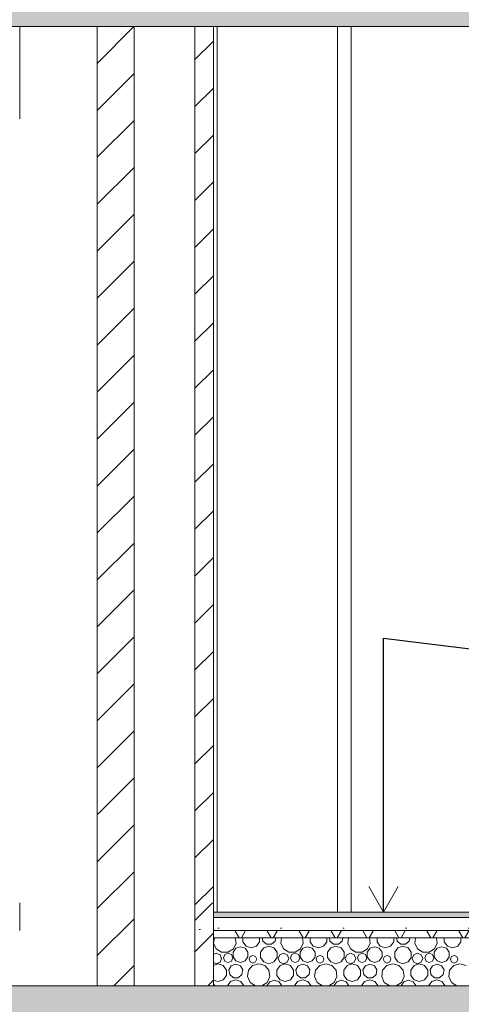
# Model space of a CAD drawing. Header units: millimetres. Extents: x -7244646 to -5701154, y 5723682 to 6071635.
# Tile 275 of 656: x -6371729 to -6369334, y 5741409 to 5746747. Entities that reach past the tile are written whole.
import ezdxf

# ---------------------------------------------------------------- set-up
doc = ezdxf.new("R2010")
doc.units = ezdxf.units.MM
doc.header["$MEASUREMENT"] = 0
doc.set_wipeout_variables(frame=1)
doc.linetypes.add('Wipeout_Contour', pattern=[1000, 0, -1000])
for name, color, linetype, lineweight in [('0_Ном._пера__1', 7, 'Continuous', 0), ('0_Ном._пера__101', 252, 'Continuous', 0), ('0_Ном._пера__120', 7, 'Continuous', 0), ('0_Ном._пера__141', 7, 'Continuous', 5), ('0_Ном._пера__21', 7, 'Continuous', 5), ('АР-Стены_внутренние_пилоны.АР_Ном._пера__1', 7, 'Continuous', 0), ('АР-Стены_внутренние_пилоны.АР_Ном._пера__120', 7, 'Continuous', 0), ('АР-Стены_Перегородки_межквартирные_200.АР_Ном._пера__120', 7, 'Continuous', 0), ('АР-Стены_Перегородки_шахты_.АР_Ном._пера__1', 7, 'Continuous', 5), ('АР-Стены_Перегородки_шахты_.АР_Ном._пера__120', 7, 'Continuous', 0), ('Перекрытие_Ном._пера__120', 7, 'Continuous', 0), ('Разрез_Заливки_Ном._пера__1', 7, 'Continuous', 0)]:
    doc.layers.add(name, color=color, linetype=linetype, lineweight=lineweight)
doc.layers.add('Разрез_Заливки', color=7, linetype='Continuous')
doc.dimstyles.new('СГЕНЕРИР_СТИЛЬ__11', dxfattribs={"dimtxt": 0.18, "dimasz": 152, "dimexe": 0.18, "dimexo": 0.0625, "dimgap": 0, "dimtad": 0, "dimtih": 1, "dimtoh": 1, "dimdec": 4, "dimzin": 0, "dimdsep": 46, "dimcen": 0.09, "dimadec": 0, "dimazin": 0, "dimtfac": 1, "dimtdec": 4, "dimtmove": 0, "dimatfit": 3, "dimldrblk": 'ARROWHEAD_14', "dimfxl": 1, "dimtolj": 1, "dimtzin": 0, "dimarcsym": 0})
pattern_1 = [(45, (-7387333.12, 5739809.18), (-84.852814, 84.852814), []), (45, (-7387375.54, 5739851.61), (-84.852814, 84.852814), [90, -30, 0, -30])]
pattern_2 = [(45, (-7387333.12, 5739809.18), (-127.279217, 127.279217), [])]

# ---------------------------------------------------------------- blocks, each defined once
blk = doc.blocks.new('*X495', base_point=(-7387333.1, 5739809.2))
at = {"layer": 'Разрез_Заливки_Ном._пера__1', "color": 7, "linetype": 'Continuous', "lineweight": 0}
for p, q in [((-6370673, 5741769.2), (-6370677, 5741741.2)), ((-6370555.8, 5741741.2), (-6370559.8, 5741769.2)), ((-6370518.2, 5741769.2), (-6370518.2, 5741747.6)), ((-6370427.5, 5741747.6), (-6370427.5, 5741769.2)), ((-6370413.1, 5741769.2), (-6370410, 5741752)), ((-6370343.6, 5741752), (-6370340.6, 5741769.2)), ((-6370309.3, 5741769.2), (-6370313.3, 5741741.2)), ((-6370192.1, 5741741.2), (-6370196.1, 5741769.2)), ((-6370154.5, 5741769.2), (-6370154.5, 5741747.6)), ((-6370063.8, 5741747.6), (-6370063.8, 5741769.2)), ((-6370049.4, 5741769.2), (-6370046.3, 5741752)), ((-6369979.9, 5741752), (-6369976.9, 5741769.2)), ((-6369945.6, 5741769.2), (-6369949.6, 5741741.2)), ((-6369828.4, 5741741.2), (-6369832.4, 5741769.2)), ((-6369790.8, 5741769.2), (-6369790.8, 5741747.6)), ((-6369700.1, 5741747.6), (-6369700.1, 5741769.2)), ((-6369685.6, 5741769.2), (-6369682.6, 5741752)), ((-6369616.2, 5741752), (-6369613.2, 5741769.2)), ((-6369581.9, 5741769.2), (-6369585.9, 5741741.2)), ((-6369464.7, 5741741.2), (-6369468.7, 5741769.2)), ((-6369427.1, 5741769.2), (-6369427.1, 5741747.6)), ((-6369336.4, 5741747.6), (-6369336.4, 5741769.2)), ((-6370677, 5741741.2), (-6370662.7, 5741709.8)), ((-6370662.7, 5741709.8), (-6370633.7, 5741691.2)), ((-6370599.2, 5741691.2), (-6370570.2, 5741709.8)), ((-6370556.3, 5741713.4), (-6370571.8, 5741692.2)), ((-6370570.2, 5741709.8), (-6370555.8, 5741741.2)), ((-6370531.3, 5741721.6), (-6370556.3, 5741713.4)), ((-6370506.3, 5741713.4), (-6370531.3, 5741721.6)), ((-6370518.2, 5741747.6), (-6370500.9, 5741723.8)), ((-6370490.8, 5741692.2), (-6370506.3, 5741713.4)), ((-6370500.9, 5741723.8), (-6370472.9, 5741714.7)), ((-6370472.9, 5741714.7), (-6370444.8, 5741723.8)), ((-6370444.8, 5741723.8), (-6370427.5, 5741747.6)), ((-6370405.6, 5741715.1), (-6370422.8, 5741691.5)), ((-6370410, 5741752), (-6370389.9, 5741735.2)), ((-6370377.8, 5741724.1), (-6370405.6, 5741715.1)), ((-6370389.9, 5741735.2), (-6370363.7, 5741735.2)), ((-6370350, 5741715.1), (-6370377.8, 5741724.1)), ((-6370363.7, 5741735.2), (-6370343.6, 5741752)), ((-6370332.8, 5741691.5), (-6370350, 5741715.1)), ((-6370313.3, 5741741.2), (-6370299, 5741709.8)), ((-6370299, 5741709.8), (-6370270, 5741691.2)), ((-6370235.5, 5741691.2), (-6370206.4, 5741709.8)), ((-6370192.6, 5741713.4), (-6370208.1, 5741692.2)), ((-6370206.4, 5741709.8), (-6370192.1, 5741741.2)), ((-6370167.6, 5741721.6), (-6370192.6, 5741713.4)), ((-6370142.6, 5741713.4), (-6370167.6, 5741721.6)), ((-6370154.5, 5741747.6), (-6370137.2, 5741723.8)), ((-6370127.1, 5741692.2), (-6370142.6, 5741713.4)), ((-6370137.2, 5741723.8), (-6370109.1, 5741714.7)), ((-6370109.1, 5741714.7), (-6370081.1, 5741723.8)), ((-6370081.1, 5741723.8), (-6370063.8, 5741747.6)), ((-6370041.9, 5741715.1), (-6370059.1, 5741691.5)), ((-6370046.3, 5741752), (-6370026.2, 5741735.2)), ((-6370014.1, 5741724.1), (-6370041.9, 5741715.1)), ((-6370026.2, 5741735.2), (-6370000, 5741735.2)), ((-6369986.3, 5741715.1), (-6370014.1, 5741724.1)), ((-6370000, 5741735.2), (-6369979.9, 5741752)), ((-6369969.1, 5741691.5), (-6369986.3, 5741715.1)), ((-6369949.6, 5741741.2), (-6369935.3, 5741709.8)), ((-6369935.3, 5741709.8), (-6369906.2, 5741691.2)), ((-6369871.8, 5741691.2), (-6369842.7, 5741709.8)), ((-6369828.9, 5741713.4), (-6369844.4, 5741692.2)), ((-6369842.7, 5741709.8), (-6369828.4, 5741741.2)), ((-6369803.9, 5741721.6), (-6369828.9, 5741713.4)), ((-6369778.9, 5741713.4), (-6369803.9, 5741721.6)), ((-6369790.8, 5741747.6), (-6369773.5, 5741723.8)), ((-6369763.4, 5741692.2), (-6369778.9, 5741713.4)), ((-6369773.5, 5741723.8), (-6369745.4, 5741714.7)), ((-6369745.4, 5741714.7), (-6369717.4, 5741723.8)), ((-6369717.4, 5741723.8), (-6369700.1, 5741747.6)), ((-6369678.2, 5741715.1), (-6369695.4, 5741691.5)), ((-6369682.6, 5741752), (-6369662.5, 5741735.2)), ((-6369650.4, 5741724.1), (-6369678.2, 5741715.1)), ((-6369662.5, 5741735.2), (-6369636.3, 5741735.2)), ((-6369622.6, 5741715.1), (-6369650.4, 5741724.1)), ((-6369636.3, 5741735.2), (-6369616.2, 5741752)), ((-6369605.4, 5741691.5), (-6369622.6, 5741715.1)), ((-6369585.9, 5741741.2), (-6369571.6, 5741709.8)), ((-6369571.6, 5741709.8), (-6369542.5, 5741691.2)), ((-6369508, 5741691.2), (-6369479, 5741709.8)), ((-6369465.2, 5741713.4), (-6369480.7, 5741692.2)), ((-6369479, 5741709.8), (-6369464.7, 5741741.2)), ((-6369440.2, 5741721.6), (-6369465.2, 5741713.4)), ((-6369415.2, 5741713.4), (-6369440.2, 5741721.6)), ((-6369427.1, 5741747.6), (-6369409.8, 5741723.8)), ((-6369399.7, 5741692.2), (-6369415.2, 5741713.4)), ((-6369409.8, 5741723.8), (-6369381.7, 5741714.7)), ((-6369381.7, 5741714.7), (-6369353.7, 5741723.8)), ((-6369353.7, 5741723.8), (-6369336.4, 5741747.6)), ((-6370662.5, 5741686.3), (-6370678.3, 5741679.8)), ((-6370642.3, 5741677.9), (-6370662.5, 5741686.3)), ((-6370633.9, 5741657.7), (-6370642.3, 5741677.9)), ((-6370642.3, 5741637.5), (-6370633.9, 5741657.7)), ((-6370633.7, 5741691.2), (-6370599.2, 5741691.2)), ((-6370616.4, 5741679), (-6370623.8, 5741661.3)), ((-6370623.8, 5741661.3), (-6370616.4, 5741643.5)), ((-6370598.7, 5741686.4), (-6370616.4, 5741679)), ((-6370581, 5741679), (-6370598.7, 5741686.4)), ((-6370573.6, 5741661.3), (-6370581, 5741679)), ((-6370581, 5741643.5), (-6370573.6, 5741661.3)), ((-6370571.8, 5741692.2), (-6370571.8, 5741665.9)), ((-6370571.8, 5741665.9), (-6370556.3, 5741644.6)), ((-6370506.3, 5741644.6), (-6370490.8, 5741665.9)), ((-6370490.8, 5741665.9), (-6370490.8, 5741692.2)), ((-6370478.6, 5741668.2), (-6370484.6, 5741653.6)), ((-6370463.9, 5741674.3), (-6370478.6, 5741668.2)), ((-6370449.3, 5741668.2), (-6370463.9, 5741674.3)), ((-6370443.3, 5741653.6), (-6370449.3, 5741668.2)), ((-6370422.8, 5741691.5), (-6370422.8, 5741662.2)), ((-6370422.8, 5741662.2), (-6370405.6, 5741638.6)), ((-6370350, 5741638.6), (-6370332.8, 5741662.2)), ((-6370332.8, 5741662.2), (-6370332.8, 5741691.5)), ((-6370319, 5741677.9), (-6370327.4, 5741657.7)), ((-6370327.4, 5741657.7), (-6370319, 5741637.5)), ((-6370298.8, 5741686.3), (-6370319, 5741677.9)), ((-6370278.6, 5741677.9), (-6370298.8, 5741686.3)), ((-6370270.2, 5741657.7), (-6370278.6, 5741677.9)), ((-6370278.6, 5741637.5), (-6370270.2, 5741657.7)), ((-6370270, 5741691.2), (-6370235.5, 5741691.2)), ((-6370252.7, 5741679), (-6370260.1, 5741661.3)), ((-6370260.1, 5741661.3), (-6370252.7, 5741643.5)), ((-6370235, 5741686.4), (-6370252.7, 5741679)), ((-6370217.2, 5741679), (-6370235, 5741686.4)), ((-6370209.9, 5741661.3), (-6370217.2, 5741679)), ((-6370217.2, 5741643.5), (-6370209.9, 5741661.3)), ((-6370208.1, 5741692.2), (-6370208.1, 5741665.9)), ((-6370208.1, 5741665.9), (-6370192.6, 5741644.6)), ((-6370142.6, 5741644.6), (-6370127.1, 5741665.9)), ((-6370127.1, 5741665.9), (-6370127.1, 5741692.2)), ((-6370114.9, 5741668.2), (-6370120.9, 5741653.6)), ((-6370100.2, 5741674.3), (-6370114.9, 5741668.2)), ((-6370085.6, 5741668.2), (-6370100.2, 5741674.3)), ((-6370079.6, 5741653.6), (-6370085.6, 5741668.2)), ((-6370059.1, 5741691.5), (-6370059.1, 5741662.2)), ((-6370059.1, 5741662.2), (-6370041.9, 5741638.6)), ((-6369986.3, 5741638.6), (-6369969.1, 5741662.2)), ((-6369969.1, 5741662.2), (-6369969.1, 5741691.5)), ((-6369955.3, 5741677.9), (-6369963.7, 5741657.7)), ((-6369963.7, 5741657.7), (-6369955.3, 5741637.5)), ((-6369935.1, 5741686.3), (-6369955.3, 5741677.9)), ((-6369914.9, 5741677.9), (-6369935.1, 5741686.3)), ((-6369906.5, 5741657.7), (-6369914.9, 5741677.9)), ((-6369914.9, 5741637.5), (-6369906.5, 5741657.7)), ((-6369906.2, 5741691.2), (-6369871.8, 5741691.2)), ((-6369889, 5741679), (-6369896.3, 5741661.3)), ((-6369896.3, 5741661.3), (-6369889, 5741643.5)), ((-6369871.3, 5741686.4), (-6369889, 5741679)), ((-6369853.5, 5741679), (-6369871.3, 5741686.4)), ((-6369846.2, 5741661.3), (-6369853.5, 5741679)), ((-6369853.5, 5741643.5), (-6369846.2, 5741661.3)), ((-6369844.4, 5741692.2), (-6369844.4, 5741665.9)), ((-6369844.4, 5741665.9), (-6369828.9, 5741644.6)), ((-6369778.9, 5741644.6), (-6369763.4, 5741665.9)), ((-6369763.4, 5741665.9), (-6369763.4, 5741692.2)), ((-6369751.1, 5741668.2), (-6369757.2, 5741653.6)), ((-6369736.5, 5741674.3), (-6369751.1, 5741668.2)), ((-6369721.9, 5741668.2), (-6369736.5, 5741674.3)), ((-6369715.8, 5741653.6), (-6369721.9, 5741668.2)), ((-6369695.4, 5741691.5), (-6369695.4, 5741662.2)), ((-6369695.4, 5741662.2), (-6369678.2, 5741638.6)), ((-6369622.6, 5741638.6), (-6369605.4, 5741662.2)), ((-6369605.4, 5741662.2), (-6369605.4, 5741691.5)), ((-6369591.6, 5741677.9), (-6369600, 5741657.7)), ((-6369600, 5741657.7), (-6369591.6, 5741637.5)), ((-6369571.4, 5741686.3), (-6369591.6, 5741677.9)), ((-6369551.2, 5741677.9), (-6369571.4, 5741686.3)), ((-6369542.8, 5741657.7), (-6369551.2, 5741677.9)), ((-6369551.2, 5741637.5), (-6369542.8, 5741657.7)), ((-6369542.5, 5741691.2), (-6369508, 5741691.2)), ((-6369525.3, 5741679), (-6369532.6, 5741661.3)), ((-6369532.6, 5741661.3), (-6369525.3, 5741643.5)), ((-6369507.6, 5741686.4), (-6369525.3, 5741679)), ((-6369489.8, 5741679), (-6369507.6, 5741686.4)), ((-6369482.5, 5741661.3), (-6369489.8, 5741679)), ((-6369489.8, 5741643.5), (-6369482.5, 5741661.3)), ((-6369480.7, 5741692.2), (-6369480.7, 5741665.9)), ((-6369480.7, 5741665.9), (-6369465.2, 5741644.6)), ((-6369415.2, 5741644.6), (-6369399.7, 5741665.9)), ((-6369399.7, 5741665.9), (-6369399.7, 5741692.2)), ((-6369387.4, 5741668.2), (-6369393.5, 5741653.6)), ((-6369372.8, 5741674.3), (-6369387.4, 5741668.2)), ((-6369358.2, 5741668.2), (-6369372.8, 5741674.3)), ((-6369352.1, 5741653.6), (-6369358.2, 5741668.2)), ((-6370678.3, 5741635.7), (-6370662.5, 5741629.1)), ((-6370652.9, 5741628.1), (-6370678.3, 5741619.8)), ((-6370662.5, 5741629.1), (-6370642.3, 5741637.5)), ((-6370624.8, 5741619), (-6370652.9, 5741628.1)), ((-6370607.5, 5741595.1), (-6370624.8, 5741619)), ((-6370616.4, 5741643.5), (-6370598.7, 5741636.2)), ((-6370598.7, 5741636.2), (-6370581, 5741643.5)), ((-6370581.5, 5741618.6), (-6370594.6, 5741595.9)), ((-6370556.8, 5741627.6), (-6370581.5, 5741618.6)), ((-6370532.2, 5741618.6), (-6370556.8, 5741627.6)), ((-6370556.3, 5741644.6), (-6370531.3, 5741636.5)), ((-6370519, 5741595.9), (-6370532.2, 5741618.6)), ((-6370531.3, 5741636.5), (-6370506.3, 5741644.6)), ((-6370465.8, 5741619.4), (-6370488.4, 5741593.4)), ((-6370484.6, 5741653.6), (-6370478.6, 5741639)), ((-6370478.6, 5741639), (-6370463.9, 5741632.9)), ((-6370432.7, 5741629.1), (-6370465.8, 5741619.4)), ((-6370463.9, 5741632.9), (-6370449.3, 5741639)), ((-6370449.3, 5741639), (-6370443.3, 5741653.6)), ((-6370399.6, 5741619.4), (-6370432.7, 5741629.1)), ((-6370405.6, 5741638.6), (-6370377.8, 5741629.5)), ((-6370377, 5741593.4), (-6370399.6, 5741619.4)), ((-6370377.8, 5741629.5), (-6370350, 5741638.6)), ((-6370317.2, 5741619), (-6370334.5, 5741595.1)), ((-6370319, 5741637.5), (-6370298.8, 5741629.1)), ((-6370289.1, 5741628.1), (-6370317.2, 5741619)), ((-6370298.8, 5741629.1), (-6370278.6, 5741637.5)), ((-6370261.1, 5741619), (-6370289.1, 5741628.1)), ((-6370243.8, 5741595.1), (-6370261.1, 5741619)), ((-6370252.7, 5741643.5), (-6370235, 5741636.2)), ((-6370235, 5741636.2), (-6370217.2, 5741643.5)), ((-6370217.8, 5741618.6), (-6370230.9, 5741595.9)), ((-6370193.1, 5741627.6), (-6370217.8, 5741618.6)), ((-6370168.5, 5741618.6), (-6370193.1, 5741627.6)), ((-6370192.6, 5741644.6), (-6370167.6, 5741636.5)), ((-6370155.3, 5741595.9), (-6370168.5, 5741618.6)), ((-6370167.6, 5741636.5), (-6370142.6, 5741644.6)), ((-6370102.1, 5741619.4), (-6370124.7, 5741593.4)), ((-6370120.9, 5741653.6), (-6370114.9, 5741639)), ((-6370114.9, 5741639), (-6370100.2, 5741632.9)), ((-6370069, 5741629.1), (-6370102.1, 5741619.4)), ((-6370100.2, 5741632.9), (-6370085.6, 5741639)), ((-6370085.6, 5741639), (-6370079.6, 5741653.6)), ((-6370035.9, 5741619.4), (-6370069, 5741629.1)), ((-6370041.9, 5741638.6), (-6370014.1, 5741629.5)), ((-6370013.3, 5741593.4), (-6370035.9, 5741619.4)), ((-6370014.1, 5741629.5), (-6369986.3, 5741638.6)), ((-6369953.5, 5741619), (-6369970.8, 5741595.1)), ((-6369955.3, 5741637.5), (-6369935.1, 5741629.1)), ((-6369925.4, 5741628.1), (-6369953.5, 5741619)), ((-6369935.1, 5741629.1), (-6369914.9, 5741637.5)), ((-6369897.4, 5741619), (-6369925.4, 5741628.1)), ((-6369880.1, 5741595.1), (-6369897.4, 5741619)), ((-6369889, 5741643.5), (-6369871.3, 5741636.2)), ((-6369871.3, 5741636.2), (-6369853.5, 5741643.5)), ((-6369854.1, 5741618.6), (-6369867.2, 5741595.9)), ((-6369829.4, 5741627.6), (-6369854.1, 5741618.6)), ((-6369804.7, 5741618.6), (-6369829.4, 5741627.6)), ((-6369828.9, 5741644.6), (-6369803.9, 5741636.5)), ((-6369791.6, 5741595.9), (-6369804.7, 5741618.6)), ((-6369803.9, 5741636.5), (-6369778.9, 5741644.6)), ((-6369738.4, 5741619.4), (-6369761, 5741593.4)), ((-6369757.2, 5741653.6), (-6369751.1, 5741639)), ((-6369751.1, 5741639), (-6369736.5, 5741632.9)), ((-6369705.3, 5741629.1), (-6369738.4, 5741619.4)), ((-6369736.5, 5741632.9), (-6369721.9, 5741639)), ((-6369721.9, 5741639), (-6369715.8, 5741653.6)), ((-6369672.2, 5741619.4), (-6369705.3, 5741629.1)), ((-6369678.2, 5741638.6), (-6369650.4, 5741629.5)), ((-6369649.6, 5741593.4), (-6369672.2, 5741619.4)), ((-6369650.4, 5741629.5), (-6369622.6, 5741638.6)), ((-6369589.8, 5741619), (-6369607.1, 5741595.1)), ((-6369591.6, 5741637.5), (-6369571.4, 5741629.1)), ((-6369561.7, 5741628.1), (-6369589.8, 5741619)), ((-6369571.4, 5741629.1), (-6369551.2, 5741637.5)), ((-6369533.7, 5741619), (-6369561.7, 5741628.1)), ((-6369516.4, 5741595.1), (-6369533.7, 5741619)), ((-6369525.3, 5741643.5), (-6369507.6, 5741636.2)), ((-6369507.6, 5741636.2), (-6369489.8, 5741643.5)), ((-6369490.3, 5741618.6), (-6369503.5, 5741595.9)), ((-6369465.7, 5741627.6), (-6369490.3, 5741618.6)), ((-6369441, 5741618.6), (-6369465.7, 5741627.6)), ((-6369465.2, 5741644.6), (-6369440.2, 5741636.5)), ((-6369427.9, 5741595.9), (-6369441, 5741618.6)), ((-6369440.2, 5741636.5), (-6369415.2, 5741644.6)), ((-6369374.7, 5741619.4), (-6369397.3, 5741593.4)), ((-6369393.5, 5741653.6), (-6369387.4, 5741639)), ((-6369387.4, 5741639), (-6369372.8, 5741632.9)), ((-6369341.6, 5741629.1), (-6369374.7, 5741619.4)), ((-6369372.8, 5741632.9), (-6369358.2, 5741639)), ((-6369358.2, 5741639), (-6369352.1, 5741653.6)), ((-6369308.5, 5741619.4), (-6369341.6, 5741629.1)), ((-6370624.8, 5741541.8), (-6370607.5, 5741565.6)), ((-6370607.5, 5741565.6), (-6370607.5, 5741595.1)), ((-6370594.6, 5741595.9), (-6370590, 5741570)), ((-6370590, 5741570), (-6370569.9, 5741553.2)), ((-6370569.9, 5741553.2), (-6370543.7, 5741553.2)), ((-6370543.7, 5741553.2), (-6370523.6, 5741570)), ((-6370523.6, 5741570), (-6370519, 5741595.9)), ((-6370488.4, 5741593.4), (-6370493.3, 5741559.2)), ((-6370493.3, 5741559.2), (-6370479, 5741527.8)), ((-6370386.4, 5741527.8), (-6370372.1, 5741559.2)), ((-6370372.1, 5741559.2), (-6370377, 5741593.4)), ((-6370334.5, 5741595.1), (-6370334.5, 5741565.6)), ((-6370334.5, 5741565.6), (-6370317.2, 5741541.8)), ((-6370261.1, 5741541.8), (-6370243.8, 5741565.6)), ((-6370243.8, 5741565.6), (-6370243.8, 5741595.1)), ((-6370230.9, 5741595.9), (-6370226.3, 5741570)), ((-6370226.3, 5741570), (-6370206.2, 5741553.2)), ((-6370206.2, 5741553.2), (-6370180, 5741553.2)), ((-6370180, 5741553.2), (-6370159.9, 5741570)), ((-6370159.9, 5741570), (-6370155.3, 5741595.9)), ((-6370124.7, 5741593.4), (-6370129.6, 5741559.2)), ((-6370129.6, 5741559.2), (-6370115.3, 5741527.8)), ((-6370022.7, 5741527.8), (-6370008.4, 5741559.2)), ((-6370008.4, 5741559.2), (-6370013.3, 5741593.4)), ((-6369970.8, 5741595.1), (-6369970.8, 5741565.6)), ((-6369970.8, 5741565.6), (-6369953.5, 5741541.8)), ((-6369897.4, 5741541.8), (-6369880.1, 5741565.6)), ((-6369880.1, 5741565.6), (-6369880.1, 5741595.1)), ((-6369867.2, 5741595.9), (-6369862.6, 5741570)), ((-6369862.6, 5741570), (-6369842.5, 5741553.2)), ((-6369842.5, 5741553.2), (-6369816.3, 5741553.2)), ((-6369816.3, 5741553.2), (-6369796.2, 5741570)), ((-6369796.2, 5741570), (-6369791.6, 5741595.9)), ((-6369761, 5741593.4), (-6369765.9, 5741559.2)), ((-6369765.9, 5741559.2), (-6369751.6, 5741527.8)), ((-6369659, 5741527.8), (-6369644.7, 5741559.2)), ((-6369644.7, 5741559.2), (-6369649.6, 5741593.4)), ((-6369607.1, 5741595.1), (-6369607.1, 5741565.6)), ((-6369607.1, 5741565.6), (-6369589.8, 5741541.8)), ((-6369533.7, 5741541.8), (-6369516.4, 5741565.6)), ((-6369516.4, 5741565.6), (-6369516.4, 5741595.1)), ((-6369503.5, 5741595.9), (-6369498.9, 5741570)), ((-6369498.9, 5741570), (-6369478.8, 5741553.2)), ((-6369478.8, 5741553.2), (-6369452.6, 5741553.2)), ((-6369452.6, 5741553.2), (-6369432.5, 5741570)), ((-6369432.5, 5741570), (-6369427.9, 5741595.9)), ((-6369397.3, 5741593.4), (-6369402.2, 5741559.2)), ((-6369402.2, 5741559.2), (-6369387.8, 5741527.8)), ((-6370678.3, 5741540.9), (-6370652.9, 5741532.7)), ((-6370670.8, 5741510.2), (-6370678.3, 5741520.4)), ((-6370670.8, 5741509.2), (-6370670.8, 5741510.2)), ((-6370652.9, 5741532.7), (-6370624.8, 5741541.8)), ((-6370585.6, 5741533.1), (-6370602.8, 5741509.5)), ((-6370602.8, 5741509.5), (-6370602.8, 5741509.2)), ((-6370557.8, 5741542.2), (-6370585.6, 5741533.1)), ((-6370530, 5741533.1), (-6370557.8, 5741542.2)), ((-6370512.8, 5741509.5), (-6370530, 5741533.1)), ((-6370512.8, 5741509.2), (-6370512.8, 5741509.5)), ((-6370479, 5741527.8), (-6370450, 5741509.2)), ((-6370450, 5741509.2), (-6370415.5, 5741509.2)), ((-6370415.5, 5741509.2), (-6370386.4, 5741527.8)), ((-6370372.6, 5741531.4), (-6370388.1, 5741510.2)), ((-6370388.1, 5741510.2), (-6370388.1, 5741509.2)), ((-6370347.6, 5741539.6), (-6370372.6, 5741531.4)), ((-6370322.6, 5741531.4), (-6370347.6, 5741539.6)), ((-6370307.1, 5741510.2), (-6370322.6, 5741531.4)), ((-6370317.2, 5741541.8), (-6370289.1, 5741532.7)), ((-6370307.1, 5741509.2), (-6370307.1, 5741510.2)), ((-6370289.1, 5741532.7), (-6370261.1, 5741541.8)), ((-6370221.9, 5741533.1), (-6370239.1, 5741509.5)), ((-6370239.1, 5741509.5), (-6370239.1, 5741509.2)), ((-6370194.1, 5741542.2), (-6370221.9, 5741533.1)), ((-6370166.3, 5741533.1), (-6370194.1, 5741542.2)), ((-6370149.1, 5741509.5), (-6370166.3, 5741533.1)), ((-6370149.1, 5741509.2), (-6370149.1, 5741509.5)), ((-6370115.3, 5741527.8), (-6370086.2, 5741509.2)), ((-6370086.2, 5741509.2), (-6370051.8, 5741509.2)), ((-6370051.8, 5741509.2), (-6370022.7, 5741527.8)), ((-6370008.9, 5741531.4), (-6370024.4, 5741510.2)), ((-6370024.4, 5741510.2), (-6370024.4, 5741509.2)), ((-6369983.9, 5741539.6), (-6370008.9, 5741531.4)), ((-6369958.9, 5741531.4), (-6369983.9, 5741539.6)), ((-6369943.4, 5741510.2), (-6369958.9, 5741531.4)), ((-6369953.5, 5741541.8), (-6369925.4, 5741532.7)), ((-6369943.4, 5741509.2), (-6369943.4, 5741510.2)), ((-6369925.4, 5741532.7), (-6369897.4, 5741541.8)), ((-6369858.2, 5741533.1), (-6369875.4, 5741509.5)), ((-6369875.4, 5741509.5), (-6369875.4, 5741509.2)), ((-6369830.4, 5741542.2), (-6369858.2, 5741533.1)), ((-6369802.6, 5741533.1), (-6369830.4, 5741542.2)), ((-6369785.4, 5741509.5), (-6369802.6, 5741533.1)), ((-6369785.4, 5741509.2), (-6369785.4, 5741509.5)), ((-6369751.6, 5741527.8), (-6369722.5, 5741509.2)), ((-6369722.5, 5741509.2), (-6369688, 5741509.2)), ((-6369688, 5741509.2), (-6369659, 5741527.8)), ((-6369645.2, 5741531.4), (-6369660.7, 5741510.2)), ((-6369660.7, 5741510.2), (-6369660.7, 5741509.2)), ((-6369620.2, 5741539.6), (-6369645.2, 5741531.4)), ((-6369595.2, 5741531.4), (-6369620.2, 5741539.6)), ((-6369579.7, 5741510.2), (-6369595.2, 5741531.4)), ((-6369589.8, 5741541.8), (-6369561.7, 5741532.7)), ((-6369579.7, 5741509.2), (-6369579.7, 5741510.2)), ((-6369561.7, 5741532.7), (-6369533.7, 5741541.8)), ((-6369494.5, 5741533.1), (-6369511.7, 5741509.5)), ((-6369511.7, 5741509.5), (-6369511.7, 5741509.2)), ((-6369466.7, 5741542.2), (-6369494.5, 5741533.1)), ((-6369438.9, 5741533.1), (-6369466.7, 5741542.2)), ((-6369421.7, 5741509.5), (-6369438.9, 5741533.1)), ((-6369421.7, 5741509.2), (-6369421.7, 5741509.5)), ((-6369387.8, 5741527.8), (-6369358.8, 5741509.2)), ((-6369358.8, 5741509.2), (-6369324.3, 5741509.2))]:
    blk.add_line(p, q, dxfattribs=at)
blk = doc.blocks.new('Штриховка_175_3', base_point=(-7387333.1, 5739809.2))
at = {"color": 254, "linetype": 'Wipeout_Contour', "lineweight": 0, "ltscale": 34297847.27114645}
blk.add_wipeout([(-6370678.3, 5741509.2), (-6365878.9, 5741509.2), (-6365878.9, 5741769.2), (-6370678.3, 5741769.2)], dxfattribs=at).dxf.layer = 'Разрез_Заливки'
at = {"layer": 'Разрез_Заливки_Ном._пера__1', "color": 7, "linetype": 'Continuous', "lineweight": 0, "flags": 128}
blk.add_lwpolyline([(-6370678.3, 5741509.2), (-6365878.9, 5741509.2), (-6365878.9, 5741769.2), (-6370678.3, 5741769.2)], close=True, dxfattribs=at)
at = {"layer": 'Разрез_Заливки_Ном._пера__1', "color": 7, "linetype": 'Continuous', "lineweight": 0}
blk.add_blockref('*X495', (-7387333.1, 5739809.2), dxfattribs=at)
blk = doc.blocks.new('ARROWHEAD_14')
at = {"color": 0, "linetype": 'Continuous', "lineweight": 0}
blk.add_line((0, 0), (-1, 0), dxfattribs=at)
at = {"color": 0, "linetype": 'Continuous', "lineweight": 0, "flags": 128}
blk.add_lwpolyline([(-0.9093, 0.525), (0, 0), (-0.9093, -0.525)], dxfattribs=at)

msp = doc.modelspace()

# ---------------------------------------------------------------- hatches: boundary and pattern name
at = {"layer": '0_Ном._пера__1', "linetype": 'Continuous', "lineweight": 0}
h = msp.add_hatch(dxfattribs=at)
h.set_pattern_fill('БЛОКИ_БЕТОННЫЕ_ЭФФЕКТИВН_7A', style=0, pattern_type=2)
h.set_pattern_definition(pattern_2)
h.paths.add_polyline_path([(-6371308.282, 5746709.18), (-6371308.282, 5741509.18), (-6371108.282, 5741509.18), (-6371108.282, 5746709.18)])
h = msp.add_hatch(dxfattribs=at)
h.set_pattern_fill('БЛОКИ_БЕТОННЫЕ_ЭФФЕКТИВН_7A', style=0, pattern_type=2)
h.set_pattern_definition(pattern_2)
h.paths.add_polyline_path([(-6370778.268, 5746709.18), (-6370778.268, 5741509.18), (-6370678.268, 5741509.18), (-6370678.268, 5746709.18)])
h = msp.add_hatch(dxfattribs=at)
h.set_pattern_fill('ЖЕЛЕЗОБЕТОН__PROJECT__0003', style=0, pattern_type=2)
h.set_pattern_definition(pattern_1)
h.paths.add_polyline_path([(-6374534.353, 5741259.18), (-6357403.734, 5741259.18), (-6357403.734, 5741509.18), (-6374534.353, 5741509.18)])
at = {"layer": 'АР-Стены_внутренние_пилоны.АР_Ном._пера__1', "linetype": 'Continuous', "lineweight": 0}
h = msp.add_hatch(dxfattribs=at)
h.set_pattern_fill('ЖЕЛЕЗОБЕТОН__PROJECT__0003', style=0, pattern_type=2)
h.set_pattern_definition(pattern_1)
h.paths.add_polyline_path([(-6374834.353, 5746709.18), (-6374834.353, 5746909.18), (-6357172.753, 5746909.18), (-6357172.753, 5746509.18), (-6356703.734, 5746509.18), (-6356703.734, 5746209.18), (-6358203.734, 5746209.18), (-6358203.734, 5746709.18)])
at = {"layer": 'АР-Стены_Перегородки_шахты_.АР_Ном._пера__1', "linetype": 'Continuous', "lineweight": 0}
h = msp.add_hatch(dxfattribs=at)
h.set_pattern_fill('БУТ__50__0003', style=0, pattern_type=2)
h.set_pattern_definition([(45, (-7387333.12, 5739809.18), (-169.70563, 169.70563), []), (90, (-7387502.82, 5739978.89), (-216, 0), [0, -144, 0, -216]), (155, (-7387333.12, 5740148.6), (91.285545, 195.76248), [0, -105.6, 0, -182.4])])
h.paths.add_polyline_path([(-6370778.268, 5741959.18), (-6370778.268, 5741809.18), (-6370678.268, 5741809.18), (-6370678.268, 5741909.18), (-6370678.268, 5741959.18)])
at = {"layer": 'АР-Стены_Перегородки_шахты_.АР_Ном._пера__1', "linetype": 'Continuous', "lineweight": 5}
h = msp.add_hatch(dxfattribs=at)
h.set_pattern_fill('ШТУКАТУРКА__ГИПС_01_0003', style=0, pattern_type=2)
h.set_pattern_definition([(45, (-7387333.12, 5740159.18), (-111.369318, 111.369318), [0, -105, 0, -157.5]), (110, (-7386983.12, 5740159.18), (148.001588, 53.868173), [0, -77, 0, -133])])
h.paths.add_polyline_path([(-6370678.268, 5741909.18), (-6370658.268, 5741909.18), (-6370658.268, 5741959.18), (-6370678.268, 5741959.18)])

# ---------------------------------------------------------------- linework, layer by layer
at = {"layer": '0_Ном._пера__1', "color": 7, "linetype": 'Continuous', "lineweight": 0}
for p, q in [((-6370004.715, 5741909.18), (-6370004.715, 5746709.18)), ((-6369930.562, 5741909.18), (-6369930.562, 5746709.18))]:
    msp.add_line(p, q, dxfattribs=at)
at = {"layer": '0_Ном._пера__120', "color": 7, "linetype": 'Continuous', "lineweight": 0}
msp.add_line((-6370658.268, 5742471.141), (-6370658.268, 5741909.18), dxfattribs=at)
at = {"layer": '0_Ном._пера__141', "color": 7, "linetype": 'Continuous', "lineweight": 5, "flags": 128}
for points in [[(-6371308.282, 5746709.18), (-6371308.282, 5741509.18), (-6371108.282, 5741509.18), (-6371108.282, 5746709.18)], [(-6370778.268, 5746709.18), (-6370778.268, 5741509.18), (-6370678.268, 5741509.18), (-6370678.268, 5746709.18)]]:
    msp.add_lwpolyline(points, close=True, dxfattribs=at)
at = {"layer": '0_Ном._пера__21', "color": 7, "linetype": 'Continuous', "lineweight": 5, "flags": 128}
msp.add_lwpolyline([(-6374534.353, 5741259.18), (-6357403.734, 5741259.18), (-6357403.734, 5741509.18), (-6374534.353, 5741509.18)], close=True, dxfattribs=at)
at = {"layer": 'АР-Стены_внутренние_пилоны.АР_Ном._пера__120', "color": 7, "linetype": 'Continuous', "lineweight": 5, "flags": 128}
msp.add_lwpolyline([(-6374834.353, 5746709.18), (-6374834.353, 5746909.18), (-6357172.753, 5746909.18), (-6357172.753, 5746509.18), (-6356703.734, 5746509.18), (-6356703.734, 5746209.18), (-6358203.734, 5746209.18), (-6358203.734, 5746709.18)], close=True, dxfattribs=at)
at = {"layer": 'АР-Стены_Перегородки_межквартирные_200.АР_Ном._пера__120', "color": 7, "linetype": 'Continuous', "lineweight": 5}
for p, q in [((-6371308.282, 5741959.18), (-6371308.282, 5741909.18)), ((-6371108.282, 5741959.18), (-6371108.282, 5741909.18)), ((-6371308.282, 5741909.18), (-6371308.282, 5741809.18)), ((-6371108.282, 5741909.18), (-6371108.282, 5741809.18))]:
    msp.add_line(p, q, dxfattribs=at)
at = {"layer": 'АР-Стены_Перегородки_шахты_.АР_Ном._пера__120', "color": 7, "linetype": 'Continuous', "lineweight": 0}
for p, q in [((-6371728.808, 5746709.18), (-6370778.268, 5746709.18)), ((-6371728.808, 5746709.18), (-6371728.808, 5746209.18)), ((-6370778.268, 5746209.18), (-6370778.268, 5746709.18)), ((-6370658.268, 5746709.18), (-6370658.268, 5742409.18)), ((-6370658.268, 5741959.18), (-6370658.268, 5741909.18))]:
    msp.add_line(p, q, dxfattribs=at)
at = {"layer": 'АР-Стены_Перегородки_шахты_.АР_Ном._пера__120', "color": 7, "linetype": 'Continuous', "lineweight": 5}
for p, q in [((-6371728.808, 5741959.18), (-6371728.807, 5741909.18)), ((-6370778.268, 5741959.18), (-6370778.268, 5741909.18)), ((-6371728.807, 5741909.18), (-6371728.808, 5741809.18)), ((-6370778.268, 5741909.18), (-6370778.268, 5741809.18))]:
    msp.add_line(p, q, dxfattribs=at)
at = {"layer": 'АР-Стены_Перегородки_шахты_.АР_Ном._пера__120', "color": 7, "linetype": 'Continuous', "lineweight": 5, "flags": 128}
msp.add_lwpolyline([(-6370678.268, 5741959.18), (-6370678.268, 5741909.18), (-6370678.268, 5741809.18)], dxfattribs=at)
at = {"layer": 'Перекрытие_Ном._пера__120', "color": 7, "linetype": 'Continuous', "lineweight": 5}
msp.add_line((-6370658.268, 5741909.18), (-6370678.268, 5741909.18), dxfattribs=at)
at = {"layer": 'Перекрытие_Ном._пера__120', "color": 7, "linetype": 'Continuous', "lineweight": 5, "flags": 128}
msp.add_lwpolyline([(-6365878.943, 5741909.18), (-6370658.268, 5741909.18)], dxfattribs=at)

# ---------------------------------------------------------------- leaders
at = {"layer": '0_Ном._пера__120', "color": 7, "linetype": 'Continuous', "lineweight": 0, "annotation_type": 0, "has_hookline": 1, "hookline_direction": 0, "text_width": 2004.079}
msp.add_leader([(-6369755.393, 5741909.18), (-6369755.393, 5743393.579), (-6368271.844, 5743212.052)], dimstyle='СГЕНЕРИР_СТИЛЬ__11', dxfattribs=at)

# ---------------------------------------------------------------- next in the draw order: wipeouts: each hides what was drawn before it
at = {"color": 254, "linetype": 'Wipeout_Contour', "lineweight": 0, "ltscale": 34298396.36404859}
msp.add_wipeout([(-6370678.268, 5741809.18), (-6365878.943, 5741809.18), (-6365878.943, 5741879.18), (-6370678.268, 5741879.18)], dxfattribs=at).dxf.layer = 'Разрез_Заливки'

# ---------------------------------------------------------------- next in the draw order: hatches: boundary and pattern name
at = {"layer": '0_Ном._пера__101', "linetype": 'Continuous', "lineweight": 0}
msp.add_hatch(color=252, dxfattribs=at).paths.add_polyline_path([(-6370678.268, 5741879.18), (-6365878.943, 5741879.18), (-6365878.943, 5741909.18), (-6370678.268, 5741909.18)])
at = {"layer": 'Разрез_Заливки_Ном._пера__1', "linetype": 'Continuous', "lineweight": 0}
h = msp.add_hatch(dxfattribs=at)
h.set_pattern_fill('БЕТОН_02_0003', style=0, pattern_type=2)
h.set_pattern_definition([(0, (-7387333.1, 5739809.2), (0, 623.5383), [60, -300.00001]), (0, (-7387153.1, 5740120.95), (0, 623.5383), [60, -300.00001]), (60, (-7387333.1, 5739809.2), (-540.00002, 311.76916), [60, -300.00001]), (60, (-7386973.1, 5739809.2), (-540.00002, 311.76916), [60, -300.00001]), (120, (-7387273.1, 5739809.2), (540.00002, 311.76916), [60, -300.00001]), (120, (-7386913.1, 5739809.2), (540.00002, 311.76916), [60, -300.00001]), (0, (-7387333.12, 5739869.18), (0, 120.000005), [0, -120.000005, 0, -180.000007]), (45, (-7387273.12, 5739869.18), (-84.852817, 84.852817), [0, -90.000004, 0, -150.000006])])
h.paths.add_polyline_path([(-6370678.268, 5741809.18), (-6365878.943, 5741809.18), (-6365878.943, 5741879.18), (-6370678.268, 5741879.18)])

# ---------------------------------------------------------------- next in the draw order: linework, layer by layer
at = {"layer": '0_Ном._пера__1', "color": 7, "linetype": 'Continuous', "lineweight": 0, "flags": 128}
msp.add_lwpolyline([(-6370678.268, 5741879.18), (-6365878.943, 5741879.18), (-6365878.943, 5741909.18), (-6370678.268, 5741909.18)], close=True, dxfattribs=at)
at = {"layer": 'Разрез_Заливки_Ном._пера__1', "color": 7, "linetype": 'Continuous', "lineweight": 0, "flags": 128}
msp.add_lwpolyline([(-6370678.268, 5741809.18), (-6365878.943, 5741809.18), (-6365878.943, 5741879.18), (-6370678.268, 5741879.18)], close=True, dxfattribs=at)

# ---------------------------------------------------------------- next in the draw order: wipeouts: each hides what was drawn before it
at = {"color": 254, "linetype": 'Wipeout_Contour', "lineweight": 0, "ltscale": 34298249.04465112}
msp.add_wipeout([(-6370678.268, 5741769.18), (-6365878.943, 5741769.18), (-6365878.943, 5741809.18), (-6370678.268, 5741809.18)], dxfattribs=at).dxf.layer = 'Разрез_Заливки'

# ---------------------------------------------------------------- next in the draw order: hatches: boundary and pattern name
at = {"layer": 'Разрез_Заливки_Ном._пера__1', "linetype": 'Continuous', "lineweight": 0}
h = msp.add_hatch(dxfattribs=at)
h.set_pattern_fill('ИЗОЛЯЦИЯ_02_0003', style=0, pattern_type=2)
h.set_pattern_definition([(60, (-7387333.12, 5739809.18), (-129.90381, 75), []), (120, (-7387333.12, 5739809.18), (129.90381, 75), [])])
h.paths.add_polyline_path([(-6370678.268, 5741769.18), (-6365878.943, 5741769.18), (-6365878.943, 5741809.18), (-6370678.268, 5741809.18)])

# ---------------------------------------------------------------- next in the draw order: linework, layer by layer
at = {"layer": 'Разрез_Заливки_Ном._пера__1', "color": 7, "linetype": 'Continuous', "lineweight": 0, "flags": 128}
msp.add_lwpolyline([(-6370678.268, 5741769.18), (-6365878.943, 5741769.18), (-6365878.943, 5741809.18), (-6370678.268, 5741809.18)], close=True, dxfattribs=at)

# ---------------------------------------------------------------- next in the draw order: block references
at = {"layer": 'Разрез_Заливки_Ном._пера__1', "color": 7, "linetype": 'Continuous', "lineweight": 0}
msp.add_blockref('Штриховка_175_3', (-7387333.115, 5739809.18), dxfattribs=at)

doc.saveas('drawing.dxf')
